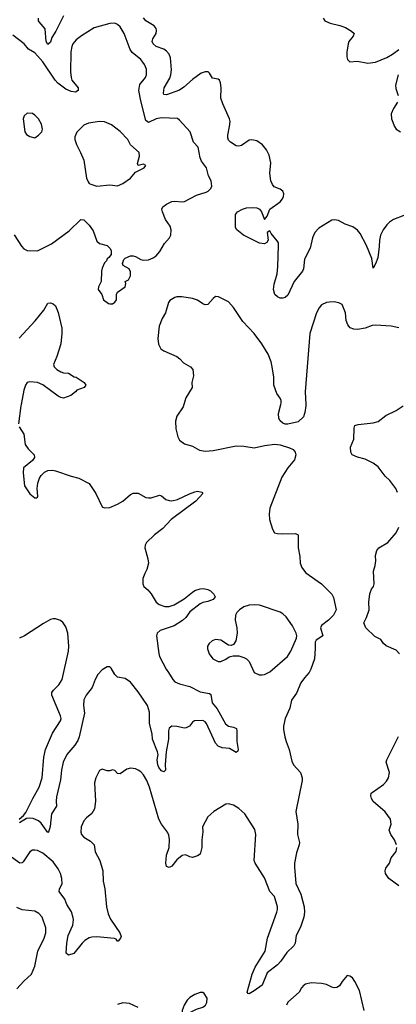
# Model space of a CAD drawing. Header units: inches. Extents: x 2057696 to 2160536, y 827480 to 1016834.
# Tile 388 of 422: x 2117791 to 2120711, y 975357 to 982978. Entities that reach past the tile are written whole.
import ezdxf

# ---------------------------------------------------------------- set-up
doc = ezdxf.new("R2010")
doc.units = ezdxf.units.IN
doc.header["$MEASUREMENT"] = 0
for name, color, linetype in [('C1917', 7, 'Continuous'), ('C1918', 7, 'Continuous'), ('C1927', 7, 'Continuous'), ('C1928', 7, 'Continuous')]:
    doc.layers.add(name, color=color, linetype=linetype)

msp = doc.modelspace()

# ---------------------------------------------------------------- linework, layer by layer
at = {"layer": 'C1917', "color": 5}
for points, elevation in [([(2117803, 980000), (2117801.1, 979990), (2117783.1, 979850)], 420), ([(2119063.9, 980000), (2119058.3, 979981.7), (2119010.6, 979910), (2118999.1, 979870), (2119002, 979810), (2119016.3, 979750), (2119030, 979722.8), (2119070, 979694), (2119130, 979675.5), (2119186.1, 979646.1), (2119230, 979638), (2119290, 979642.3), (2119470, 979678.7), (2119530, 979675.8), (2119610, 979664.9), (2119690, 979683), (2119770, 979693.4), (2119810, 979687.7), (2119883.4, 979663.4), (2119911.3, 979650), (2119926, 979630), (2119930.7, 979610), (2119920.7, 979570), (2119870.6, 979510), (2119824.4, 979435.6), (2119730, 979198), (2119724, 979150), (2119727.9, 979107.9), (2119750, 979034), (2119767.1, 979007.1), (2119790, 979001), (2119830, 978998.8), (2119930, 979000.7), (2119950.5, 978990.5), (2119950.5, 978890), (2119963.8, 978823.8), (2119965.5, 978770), (2119978.8, 978738.8), (2120000, 978709.8)], 440), ([(2120000, 979930), (2119990, 979904), (2119950, 979865.2), (2119870, 979846), (2119850, 979846.6), (2119830, 979855.1), (2119810, 979872.7), (2119800.5, 979890), (2119797.6, 979930), (2119815.8, 980000)], 440), ([(2117787.5, 979827.5), (2117823.8, 979770), (2117834, 979690), (2117857.3, 979657.3), (2117904, 979610), (2117906.8, 979590), (2117890, 979565.2), (2117821, 979510), (2117817.3, 979470), (2117828.7, 979368.7), (2117870, 979307.3), (2117910, 979276), (2117922, 979278), (2117930, 979282), (2117932, 979290), (2117927, 979350), (2117932.6, 979390), (2117944.7, 979430), (2117956.9, 979450), (2117984, 979476), (2118010, 979487.6), (2118048.7, 979491.3), (2118070, 979486.7), (2118190, 979445.7), (2118250, 979430.3), (2118328.9, 979388.9), (2118381.7, 979310), (2118430, 979207.7), (2118450, 979200.7), (2118490, 979203), (2118550, 979226.7), (2118590, 979252.2), (2118650, 979303.1), (2118670, 979311.8), (2118710, 979312), (2118770, 979280.4), (2118790, 979275.8), (2118810, 979277), (2118876.4, 979296.4), (2118890, 979293.4), (2118924.1, 979264.1), (2118950, 979255.2), (2118970, 979254.7), (2119014.8, 979265.2), (2119107.9, 979307.9), (2119150, 979322.4), (2119170, 979328), (2119202, 979322), (2119210.8, 979310), (2119155.5, 979250), (2118964.9, 979110), (2118901.6, 979038.4), (2118837.6, 978990), (2118774.9, 978930), (2118764.4, 978910), (2118761.6, 978890), (2118785.8, 978805.9), (2118788.8, 978770), (2118778.2, 978721.8), (2118760.4, 978690), (2118747.3, 978652.7), (2118745.5, 978610), (2118754.8, 978590), (2118784.7, 978564.7), (2118810, 978534), (2118850.5, 978470), (2118873.4, 978450), (2118915.9, 978435.9), (2118950, 978435.2), (2118990, 978447.7), (2119065.2, 978494.8), (2119130, 978547.4), (2119150, 978559.5), (2119190, 978572.7), (2119215.5, 978575.5), (2119250, 978567.7), (2119270, 978556.3), (2119296, 978530), (2119306, 978510), (2119290.8, 978490), (2119250, 978474.5), (2119210, 978468), (2119190, 978457.6), (2119110, 978394), (2119078.9, 978350), (2119053.5, 978326.5), (2118990, 978287.1), (2118880.7, 978250), (2118856.4, 978230), (2118852, 978210), (2118868.8, 978071.2), (2118875.3, 978050), (2118926.4, 977950), (2118945.8, 977925.9), (2118978.4, 977870), (2118993.9, 977853.9), (2119030, 977836), (2119110, 977817.5), (2119190, 977774.9), (2119261.7, 977761.7), (2119273.9, 977753.9), (2119283.9, 977690), (2119323, 977643), (2119388, 977528), (2119410, 977508.8), (2119450, 977501.6), (2119472, 977492), (2119475.8, 977470), (2119475.3, 977390), (2119485.5, 977330), (2119483.5, 977316.5), (2119470, 977306.6), (2119416.6, 977336.6), (2119361.8, 977341.8), (2119330, 977355.6), (2119310, 977379.3), (2119238.7, 977530), (2119230, 977542), (2119210, 977554), (2119147.7, 977550), (2119130, 977540.5), (2119107, 977510), (2119082.9, 977497.1), (2119070, 977494.8), (2119010, 977507.7), (2118970, 977510.8), (2118950, 977493.6), (2118946.1, 977473.9), (2118944.5, 977410), (2118925.6, 977310), (2118919.1, 977210), (2118921.6, 977170), (2118910, 977155.1), (2118890, 977165.1), (2118870, 977189.6), (2118862.8, 977210), (2118857.2, 977250), (2118864.1, 977290), (2118860.7, 977310), (2118822, 977410), (2118819.1, 977450), (2118798.6, 977530), (2118797.6, 977617.6), (2118781.1, 977670), (2118710, 977776.4), (2118650, 977849.8), (2118610, 977878.4), (2118550, 977888), (2118529.6, 977910), (2118499.6, 977959.6), (2118490, 977969.2), (2118470, 977969.4), (2118430, 977946), (2118396.9, 977910), (2118375.8, 977870), (2118354.3, 977810), (2118307.9, 977750), (2118290, 977712.7), (2118286.9, 977670), (2118293.4, 977610), (2118253.8, 977426.2), (2118241.8, 977398.2), (2118218.1, 977361.9), (2118157.5, 977290), (2118128.4, 977230), (2118115.2, 977170), (2118107, 977093), (2118076.3, 976963.7), (2118073.1, 976930), (2118077, 976890), (2118039, 976830), (2118027.4, 976732.6), (2118014.8, 976690), (2118010, 976686), (2117958.7, 976758.7), (2117936.4, 976776.4), (2117895.8, 976795.8), (2117870, 976798.4), (2117845.5, 976794.5), (2117790, 976762.7)], 420), ([(2117786.6, 976790), (2117820.9, 976819.1), (2117838.7, 976841.3), (2117893.3, 976950), (2117943.3, 977036.7), (2117966.1, 977110), (2117977.5, 977270), (2117991.7, 977330), (2118045.6, 977454.4), (2118108.9, 977550), (2118112.2, 977570), (2118108, 977590), (2118039.8, 977750), (2118041.1, 977770), (2118052.4, 977787.6), (2118095.4, 977830), (2118120.4, 977870), (2118169.6, 978090), (2118172.3, 978130), (2118166, 978230), (2118150, 978277.2), (2118129.5, 978310), (2118107.2, 978327.2), (2118070, 978341.3), (2118050, 978341.6), (2118030, 978335.6), (2117975.2, 978304.8), (2117830, 978209.7), (2117790, 978191.3)], 420), ([(2120000, 977883.4), (2119970, 977846), (2119936.2, 977763.8), (2119898.3, 977710), (2119884.9, 977650), (2119848.2, 977570), (2119835.8, 977510), (2119836.1, 977483.9), (2119846.4, 977426.4), (2119856, 977390), (2119880.3, 977330), (2119899.9, 977239.9), (2119912.7, 977210), (2119968.2, 977150), (2119981.3, 977110), (2119982, 977090), (2119932.9, 976850), (2119946.5, 976750), (2119945.2, 976670), (2119959.6, 976610), (2119958, 976590), (2119936, 976530), (2119922.3, 976450), (2119921.6, 976418.4), (2119933.1, 976293.1), (2119970.2, 976210), (2119997.4, 976110), (2119999.5, 976070), (2119994.6, 976030), (2119966.9, 975953.1), (2119934.9, 975890), (2119926, 975830), (2119916.3, 975810), (2119861.6, 975758.4), (2119815.5, 975690), (2119790, 975661.7), (2119710, 975600.7), (2119670, 975505.6), (2119610, 975460.7), (2119570, 975439), (2119561.2, 975441.2), (2119555.3, 975450), (2119593.6, 975590), (2119616.6, 975643.4), (2119692.9, 975767.1), (2119712.3, 975870), (2119784.8, 976070), (2119790.8, 976090), (2119789.8, 976110), (2119766.3, 976190), (2119729.3, 976229.3), (2119690, 976336.3), (2119615.4, 976450), (2119609.8, 976470.2), (2119621.6, 976670), (2119613.3, 976710), (2119536, 976830), (2119490, 976872.3), (2119450, 976898), (2119410, 976909.4), (2119390, 976906), (2119296, 976850), (2119250, 976808.7), (2119208.4, 976731.6), (2119210.5, 976690.5), (2119204.4, 976630), (2119204.4, 976570), (2119190, 976519), (2119170, 976505.2), (2119130, 976494), (2119110, 976497.2), (2119090, 976509), (2119072.9, 976512.9), (2119050, 976509.2), (2119010, 976476), (2118970, 976426.6), (2118950, 976415.1), (2118930, 976424), (2118923.6, 976450), (2118929.7, 976510), (2118949.8, 976570), (2118951.6, 976631.6), (2118946.9, 976666.9), (2118936, 976690), (2118890.5, 976750.5), (2118870.6, 976790), (2118798.2, 977038.2), (2118777.4, 977090), (2118750, 977133.7), (2118730, 977155.8), (2118710, 977169.7), (2118690, 977179.6), (2118670, 977182.4), (2118650, 977183.6), (2118623.1, 977176.9), (2118570, 977141.2), (2118550, 977144), (2118530, 977166), (2118511.6, 977171.6), (2118490, 977164.7), (2118470, 977164.2), (2118430, 977178), (2118410, 977165.2), (2118383, 977110), (2118370.4, 977070), (2118380.4, 976930), (2118370.4, 976870), (2118350, 976832.7), (2118310, 976800.9), (2118290, 976777.2), (2118268.4, 976730), (2118264.4, 976690), (2118270.6, 976670), (2118287.7, 976650), (2118339.6, 976619.6), (2118367.7, 976590), (2118376.7, 976536.7), (2118412.9, 976470), (2118436.5, 976390), (2118437.6, 976310), (2118450.3, 976250), (2118465.7, 976110), (2118478, 976058), (2118495.8, 976015.8), (2118566.8, 975910), (2118578, 975882), (2118574, 975870), (2118554, 975846), (2118550, 975846), (2118540.4, 975860.4), (2118525.6, 975865.6), (2118390, 975878.7), (2118350, 975877.2), (2118330, 975870.9), (2118297, 975850), (2118276, 975830), (2118210.2, 975749.8), (2118170, 975737.7), (2118152.9, 975752.9), (2118157.8, 975830), (2118168.2, 975890), (2118202.3, 975970), (2118208, 976010), (2118205.8, 976025.8), (2118191.9, 976071.9), (2118156.4, 976130), (2118142.5, 976170), (2118098.8, 976230), (2118101.2, 976250), (2118120.2, 976290), (2118118, 976330), (2118107.8, 976370), (2118090, 976406), (2118050, 976460.8), (2117970, 976526.6), (2117930, 976546.9), (2117910, 976551.1), (2117890, 976549.6), (2117870, 976537.6), (2117819.2, 976460.8), (2117810, 976451.6), (2117791.5, 976448.5), (2117710, 976509.8)], 440), ([(2117770, 975475.6), (2117824.2, 975535.8), (2117882.7, 975590), (2117910, 975650.8), (2117931.5, 975768.5), (2117981, 975870), (2117994.8, 975910), (2117993.5, 975950), (2117966.3, 976030), (2117939.8, 976059.8), (2117910, 976078.9), (2117810, 976087.8), (2117770, 976107)], 460), ([(2120000, 975508.8), (2119994.4, 975505.6), (2119975.8, 975484.2), (2119957.1, 975450), (2119870, 975373.6), (2119858.3, 975350)], 460), ([(2118710, 975333.3), (2118642, 975362), (2118590, 975367), (2118550, 975354.5)], 460)]:
    msp.add_lwpolyline(points, dxfattribs=dict(at, elevation=elevation))
for points, elevation in [([(2119610, 978449.8), (2119570, 978446.4), (2119530, 978433.5), (2119494.9, 978410), (2119475.8, 978390), (2119464.9, 978370), (2119461.5, 978330), (2119474.3, 978270), (2119476, 978230), (2119466.7, 978170), (2119450, 978140.9), (2119430, 978134), (2119410, 978136.2), (2119350, 978174.7), (2119310, 978180.5), (2119282.8, 978170), (2119259.1, 978150), (2119248.2, 978130), (2119246.9, 978106.9), (2119259.1, 978070), (2119287.7, 978030), (2119330, 978010.4), (2119350, 978010.4), (2119390, 978028.5), (2119414.7, 978045.3), (2119445.1, 978054.9), (2119490, 978054), (2119530, 978040.4), (2119550.7, 978030), (2119570.3, 978010.3), (2119610, 977924.9), (2119647, 977907), (2119670, 977906.7), (2119690, 977910.4), (2119730, 977930.4), (2119866.6, 978050), (2119892.3, 978090), (2119937.2, 978190), (2119939, 978210), (2119934, 978230), (2119907.2, 978287.2), (2119856.1, 978356.1), (2119830, 978379.5), (2119810, 978391.6), (2119650, 978446.2)], 440), ([(2119190, 975448.7), (2119150, 975434), (2119111.3, 975410), (2119090, 975388), (2119066.8, 975350), (2119052, 975310), (2119052.7, 975272.7), (2119062, 975262), (2119070, 975262), (2119094, 975286), (2119160.9, 975319.1), (2119210, 975334), (2119232, 975350), (2119242.7, 975370), (2119244, 975404), (2119220.4, 975440.4), (2119210, 975448)], 460)]:
    msp.add_lwpolyline(points, close=True, dxfattribs=dict(at, elevation=elevation))
at = {"layer": 'C1918', "color": 5}
for points, elevation in [([(2117750, 981313), (2117804.9, 981224.9), (2117824.6, 981204.6), (2117850, 981190.5), (2117930, 981188.2), (2118038, 981242), (2118175.9, 981344.1), (2118266.6, 981430), (2118290, 981428), (2118330, 981388.4), (2118362.3, 981342.3), (2118390, 981263.1), (2118410, 981246.4), (2118470.8, 981230), (2118490.8, 981210), (2118501, 981190), (2118499.6, 981160.4), (2118483.6, 981136.4), (2118470, 981126), (2118464.7, 981110), (2118450, 981095.3), (2118430, 981055.3), (2118424.6, 981030), (2118422.4, 980950), (2118403, 980910), (2118400.5, 980890), (2118427.3, 980850), (2118441, 980810), (2118481.1, 980781.1), (2118490, 980777.3), (2118510, 980778.8), (2118529.4, 980790.6), (2118541.2, 980810), (2118541.2, 980850), (2118549.2, 980870), (2118608.7, 980910), (2118615.3, 980935.3), (2118608, 980950), (2118634.6, 980965.4), (2118650, 980994), (2118650, 981026), (2118639, 981050), (2118594, 981074), (2118588.7, 981090), (2118599.3, 981120.7), (2118610, 981131.3), (2118650.9, 981150.9), (2118670, 981151), (2118690, 981144.7), (2118730, 981121), (2118750, 981116), (2118790, 981118.8), (2118826.3, 981133.7), (2118850, 981151), (2118876.9, 981183.1), (2118914.2, 981245.8), (2118951.9, 981288.1), (2118964, 981310), (2118965.2, 981350), (2118958.6, 981378.6), (2118922, 981430), (2118897.2, 981490), (2118894, 981510), (2118902, 981530), (2118929.3, 981550), (2118970, 981570.2), (2118992.4, 981572.4), (2119050, 981566.7), (2119070, 981570.4), (2119161, 981619), (2119237.8, 981642.2), (2119252.7, 981650), (2119272.7, 981670), (2119282, 981690), (2119276.2, 981730), (2119256.2, 981770), (2119239.3, 981830), (2119201.7, 981881.7), (2119190, 981909), (2119175.1, 981990), (2119139.5, 982030), (2119114, 982110), (2119030, 982200.9), (2119013.4, 982213.4), (2118890, 982219.3), (2118850, 982209.8), (2118790, 982181.5), (2118770, 982196.3), (2118729.8, 982350), (2118715.8, 982430), (2118723.7, 982476.3), (2118766, 982530), (2118774, 982550), (2118773.6, 982593.6), (2118759.7, 982630), (2118746.9, 982650), (2118729.6, 982670), (2118664.6, 982724.6), (2118646.6, 982746.6), (2118602.3, 982870), (2118570, 982923.6), (2118550, 982941.3), (2118529.7, 982949.7), (2118490, 982948.5), (2118370, 982915.8), (2118270, 982852.8), (2118230, 982821.3), (2118203.6, 982790), (2118195.6, 982770), (2118189, 982730), (2118186.2, 982573.8), (2118190.2, 982530), (2118196.8, 982510), (2118244.2, 982450), (2118243.6, 982430), (2118223.6, 982416.4), (2118190, 982421.6), (2118150, 982441), (2118086.3, 982486.3), (2118065.3, 982510), (2117970, 982651.6), (2117910, 982721.5), (2117860.4, 982750), (2117825.3, 982790), (2117738.5, 982858.5)], 440), ([(2118130, 983006.6), (2118071.6, 982890), (2118040.5, 982839.5), (2118030, 982802.7), (2118010, 982786.3), (2117997.6, 982810), (2117987.8, 982907.8), (2117942, 982962), (2117937.6, 982970), (2117937.6, 982990)], 420), ([(2120000, 981124.4), (2119990.2, 981050), (2119982.8, 981030), (2119918.5, 980950), (2119870, 980846.6), (2119850, 980827), (2119830, 980822), (2119810, 980822), (2119790, 980832), (2119769.6, 980850), (2119759.7, 980890), (2119764.5, 980930), (2119786.2, 981010), (2119792.3, 981067.7), (2119798.7, 981230), (2119796.2, 981250), (2119786.9, 981266.9), (2119741.5, 981321.5), (2119730, 981344.5), (2119709.1, 981330.9), (2119717.6, 981270), (2119706.3, 981253.7), (2119690, 981242.3), (2119650, 981247.9), (2119525.1, 981310), (2119474, 981350), (2119465.1, 981370), (2119463.7, 981470), (2119479.3, 981490), (2119518, 981510), (2119550, 981520.2), (2119594.8, 981525.2), (2119630, 981522.5), (2119650.1, 981510.1), (2119666.4, 981490), (2119690, 981431), (2119710, 981457.3), (2119730, 981510.4), (2119810, 981567), (2119829.6, 981590), (2119836.9, 981610), (2119837.6, 981630), (2119831.1, 981651.1), (2119810, 981667), (2119764, 981684), (2119750, 981701.2), (2119738.7, 981730), (2119729.7, 981790), (2119738.7, 981870), (2119725.4, 981930), (2119705.1, 981970), (2119673, 982010), (2119630, 982039.7), (2119590, 982048.2), (2119570, 982045.1), (2119510, 982004), (2119490, 981998.3), (2119470, 982002.6), (2119425.6, 982030), (2119410, 982045.6), (2119404.2, 982064.2), (2119404.5, 982084.5), (2119418.9, 982150), (2119421.8, 982190), (2119418.7, 982210), (2119365.2, 982325.2), (2119349.8, 982370), (2119353.3, 982450), (2119347, 982490), (2119339.5, 982510), (2119330, 982517.6), (2119285.9, 982525.9), (2119263.6, 982563.6), (2119253, 982573), (2119230, 982574.5), (2119197.3, 982562.7), (2119130, 982515.8), (2119064.6, 982455.4), (2119030, 982432.2), (2118930, 982395.3), (2118910, 982398.4), (2118905, 982410), (2118910.6, 982450), (2118955.5, 982524.5), (2118963.9, 982550), (2118967, 982590), (2118961.5, 982681.5), (2118950.4, 982710.4), (2118930, 982734.2), (2118908.5, 982748.5), (2118850, 982770.7), (2118825.3, 982790), (2118817.4, 982810), (2118824.2, 982830), (2118849.8, 982870), (2118852.7, 982892.7), (2118848.3, 982910), (2118833, 982930), (2118769.8, 982969.8), (2118752, 982992)], 420), ([(2119815.8, 980000), (2119818.4, 980010), (2119817, 980030), (2119810, 980048.7), (2119783.7, 980083.7), (2119761.2, 980150), (2119761.2, 980210), (2119749.3, 980290), (2119740.9, 980330), (2119716.2, 980390), (2119668.5, 980468.5), (2119607.6, 980550), (2119520.6, 980640.6), (2119449.6, 980750), (2119410, 980794.5), (2119332.9, 980832.9), (2119310, 980834), (2119290, 980819), (2119250, 980773.2), (2119230, 980769.4), (2119210, 980777.2), (2119170, 980806.6), (2119130, 980820.7), (2119047.9, 980832.1), (2119010, 980832.3), (2118992.8, 980827.2), (2118956.3, 980803.7), (2118946, 980790), (2118920.5, 980710), (2118896.1, 980663.9), (2118873.7, 980606.3), (2118862.4, 980510), (2118867, 980467), (2118886.8, 980430), (2118910, 980414), (2119010.8, 980370), (2119033.3, 980353.3), (2119060.7, 980320.7), (2119116, 980290), (2119133, 980270), (2119138, 980222), (2119126, 980170), (2119127.3, 980130), (2119079.1, 980050), (2119063.9, 980000)], 440), ([(2117786.7, 980513.3), (2117912.7, 980647.3), (2117979.6, 980730), (2118010, 980782.8), (2118030, 980786.8), (2118050, 980779.1), (2118070, 980762.8), (2118090, 980711.3), (2118117.6, 980590), (2118118, 980550), (2118110.3, 980469.7), (2118079.5, 980370), (2118053.4, 980310), (2118059.1, 980290), (2118080.7, 980270), (2118110, 980252.4), (2118130, 980245.5), (2118170, 980241), (2118213.7, 980213.7), (2118230, 980210.6), (2118290.8, 980170), (2118304.7, 980150), (2118292, 980130), (2118234, 980110), (2118223.6, 980096.4), (2118186.8, 980070), (2118130, 980048.6), (2118110, 980052.4), (2118090, 980062.7), (2117970.7, 980150.7), (2117930, 980169.7), (2117870, 980175.1), (2117850, 980169.2), (2117836.3, 980150), (2117823.8, 980110), (2117803, 980000)], 420)]:
    msp.add_lwpolyline(points, dxfattribs=dict(at, elevation=elevation))
at = {"layer": 'C1918', "color": 5, "elevation": 460}
for points in [[(2117850, 982253.2), (2117826.9, 982233.1), (2117819.3, 982210), (2117830.8, 982110), (2117844.7, 982090), (2117870, 982074), (2117910, 982064), (2117937.2, 982082.8), (2117962.7, 982110), (2117969.3, 982130), (2117961.2, 982170), (2117938.4, 982210), (2117910, 982239.5), (2117890, 982252)], [(2118410, 982190.9), (2118323.7, 982176.3), (2118290, 982161.6), (2118234.1, 982105.9), (2118218.4, 982070), (2118219.3, 982050), (2118232, 982012), (2118263.8, 981950), (2118288, 981890), (2118310.4, 981750), (2118322.3, 981722.3), (2118330.4, 981710.4), (2118343.4, 981703.4), (2118390.3, 981690.3), (2118490, 981700.7), (2118550, 981693), (2118590, 981708.9), (2118649.3, 981750), (2118690, 981798), (2118755.3, 981830), (2118768, 981850), (2118750, 981859), (2118708.7, 981848.7), (2118703.7, 981863.7), (2118719.8, 981920.2), (2118718, 981950), (2118649.6, 982010), (2118629.5, 982050), (2118570, 982112), (2118503.5, 982163.5), (2118450, 982186)]]:
    msp.add_lwpolyline(points, close=True, dxfattribs=at)
at = {"layer": 'C1927', "color": 5}
for points, elevation in [([(2120009.7, 980000), (2120010.4, 979990), (2120002.8, 979937.2), (2120000, 979930)], 440), ([(2120718.7, 979318.7), (2120706.6, 979350), (2120660.9, 979410), (2120624.2, 979444.2), (2120570, 979518), (2120530, 979546), (2120470, 979575.1), (2120410, 979592), (2120369.7, 979609.7), (2120357, 979630), (2120356.2, 979670), (2120380.7, 979730), (2120384.1, 979815.9), (2120390, 979838), (2120414.8, 979845.2), (2120530, 979857), (2120570, 979866.7), (2120630, 979913.4), (2120710, 979953.4), (2120762.7, 979990)], 440), ([(2120734, 978070), (2120710, 978096.9), (2120632.6, 978132.6), (2120612.3, 978150), (2120590, 978181.2), (2120544.8, 978204.8), (2120474, 978270), (2120459, 978310), (2120479, 978350), (2120499, 978410), (2120497.2, 978470), (2120506.6, 978533.4), (2120519, 978570), (2120534, 978590), (2120539, 978610), (2120533.2, 978710), (2120547.3, 978752.7), (2120552, 978790), (2120549.7, 978830), (2120560.5, 978870), (2120575.1, 978890), (2120646, 978930), (2120710, 979006.8), (2120731.1, 979048.9)], 440), ([(2120000, 978709.8), (2120010, 978696), (2120130.5, 978610.5), (2120211.3, 978530), (2120224.5, 978504.5), (2120244.7, 978410), (2120224.7, 978370), (2120186, 978330), (2120131.3, 978290), (2120122, 978270), (2120142, 978210), (2120090, 978175.3), (2120081.4, 978158.6), (2120082.8, 978110), (2120076.3, 978030), (2120048.2, 977950), (2120034.1, 977925.9), (2120000, 977883.4)], 440), ([(2120712.4, 976592.4), (2120697, 976630), (2120668, 976670), (2120655.1, 976704.9), (2120671.6, 976750), (2120665.4, 976790), (2120625.4, 976845.4), (2120530, 976926), (2120518, 976950), (2120514, 976970), (2120516, 976990), (2120522.7, 976997.3), (2120610, 977059.1), (2120634.9, 977085.1), (2120649.7, 977110.3), (2120657.4, 977150), (2120632.6, 977230), (2120636.4, 977250), (2120728.3, 977430)], 440), ([(2120730, 976274.7), (2120653.3, 976330), (2120628, 976370), (2120624.7, 976390), (2120629.8, 976410.2), (2120657.6, 976450), (2120671.8, 976490), (2120710, 976538.8), (2120715.1, 976570)], 440), ([(2120462.6, 975310), (2120424, 975464), (2120390, 975533.2), (2120370, 975561.2), (2120350, 975574), (2120330, 975579), (2120290, 975533.2), (2120270, 975499.3), (2120250, 975487.6), (2120230, 975485.1), (2120210, 975489.7), (2120170, 975509.7), (2120130, 975519.1), (2120050, 975523), (2120007.1, 975512.9), (2120000, 975508.8)], 460)]:
    msp.add_lwpolyline(points, dxfattribs=dict(at, elevation=elevation))
at = {"layer": 'C1928', "color": 5}
for points, elevation in [([(2120143.8, 982990), (2120157.3, 982970), (2120197.3, 982950), (2120272.3, 982932.3), (2120316.7, 982916.7), (2120362, 982890), (2120384, 982870), (2120376.3, 982850), (2120342, 982810), (2120336.3, 982790), (2120327.5, 982727.5), (2120326, 982690), (2120331.3, 982670), (2120350, 982651.3), (2120410, 982657.3), (2120490, 982642), (2120548.3, 982648.3), (2120636, 982684), (2120682, 982710), (2120730, 982748)], 420), ([(2120724.7, 982550), (2120704.2, 982470), (2120705.7, 982445.7), (2120725.5, 982390)], 420), ([(2120719.5, 982340.5), (2120687.7, 982290), (2120670.6, 982249.4), (2120674, 982210), (2120697.3, 982150), (2120710.5, 982130.5), (2120742, 982110)], 420), ([(2120770, 981462.5), (2120689.6, 981430.4), (2120657.4, 981410), (2120636, 981390), (2120608.5, 981351.5), (2120587.3, 981310), (2120579, 981270), (2120578.1, 981221.9), (2120566.6, 981133.4), (2120550, 981088), (2120530, 981055.3), (2120520.4, 981130), (2120480.7, 981230), (2120430, 981323.7), (2120410, 981349.6), (2120373.7, 981373.7), (2120314, 981394), (2120262.7, 981422.7), (2120230.5, 981429.5), (2120210, 981427), (2120110, 981363), (2120079.5, 981330), (2120062, 981290), (2120041.8, 981210), (2120000.7, 981130), (2120000, 981124.4)], 420), ([(2120730, 980593), (2120670, 980606.3), (2120550, 980613.5), (2120522.8, 980610), (2120470.2, 980589.8), (2120410, 980580.7), (2120382.3, 980582.3), (2120353.7, 980593.7), (2120334.9, 980614.9), (2120322.7, 980650), (2120315.8, 980710), (2120290, 980773.2), (2120266.3, 980786.3), (2120230, 980792.7), (2120192.5, 980792.5), (2120170, 980789.2), (2120131.3, 980770), (2120112.8, 980747.2), (2120092.3, 980707.7), (2120041.1, 980550), (2120003.4, 980096.6), (2120009.7, 980000)], 440)]:
    msp.add_lwpolyline(points, dxfattribs=dict(at, elevation=elevation))

doc.saveas('drawing.dxf')
